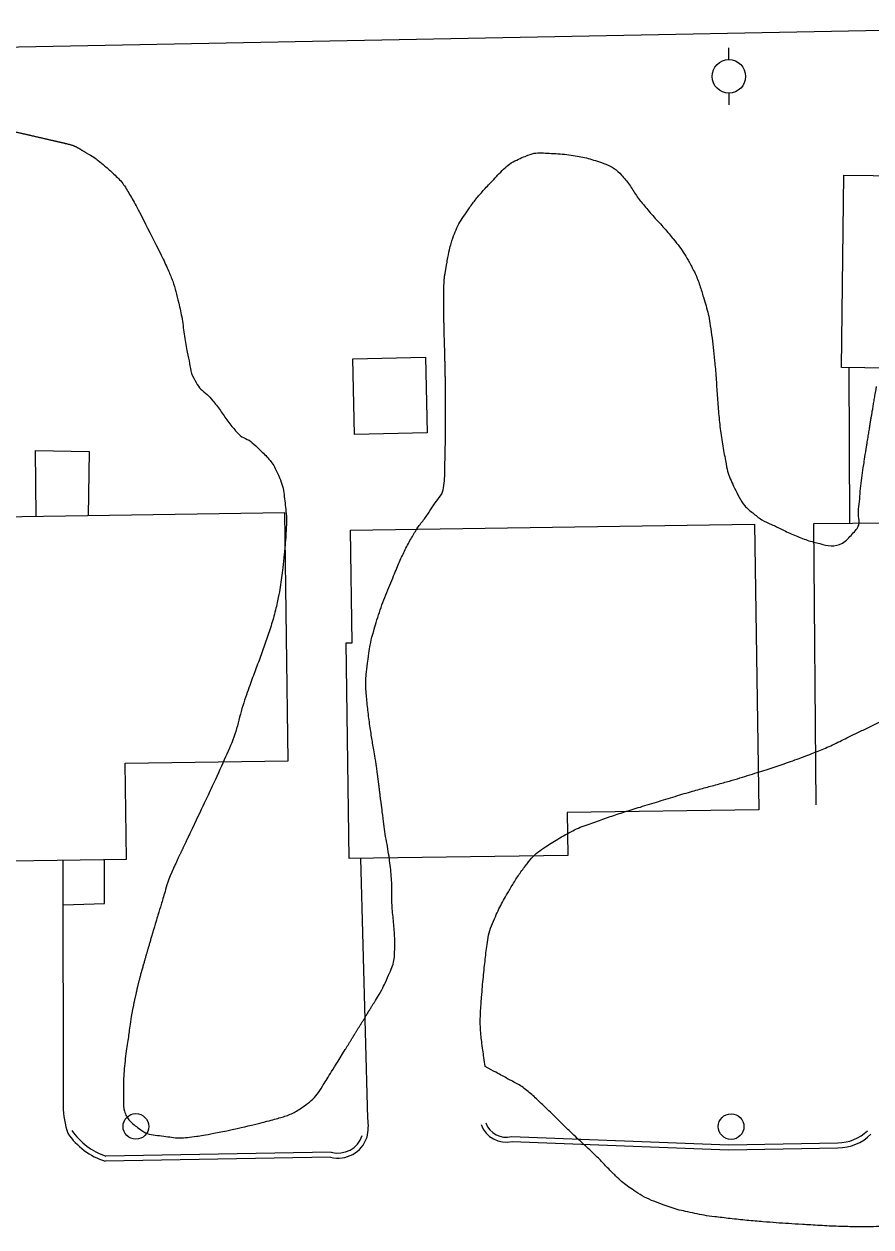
# Model space of a CAD drawing. Extents: x 2145380 to 2156929, y 139568 to 149130.
# Drawn here: x 2150464.4 to 2150565.5, y 144563.4 to 144707.2 of the extents above; entities that cross this region are included whole.
import ezdxf

# ---------------------------------------------------------------- set-up
doc = ezdxf.new("R2010")
doc.units = 0
for name, color, linetype in [('Default', 7, 'Continuous'), ('TOPO_Asphalt', 7, 'Continuous'), ('TOPO_Building', 7, 'Continuous'), ('TOPO_Concrete', 7, 'Continuous'), ('TOPO_Curb Back', 7, 'Continuous'), ('TOPO_Fence', 7, 'Continuous'), ('TOPO_Power Pole', 7, 'Continuous'), ('TOPO_Sidewalk', 7, 'Continuous'), ('TOPO_Tree Line', 7, 'Continuous'), ('TOPO_Water Meter', 7, 'Continuous')]:
    doc.layers.add(name, color=color, linetype=linetype)

# ---------------------------------------------------------------- blocks, each defined once
blk = doc.blocks.new('POWPOL')
at = {"layer": 'TOPO_Power Pole'}
for p, q in [((0, 10.16), (0, 17.34)), ((0, -10.16), (0, -17.34))]:
    blk.add_line(p, q, dxfattribs=at)
blk.add_circle((0, 0), 10.16, dxfattribs=at)
blk = doc.blocks.new('WTRMTR')
at = {"layer": 'Default'}
blk.add_circle((0, 0), 3.89, dxfattribs=at)

msp = doc.modelspace()

# ---------------------------------------------------------------- linework, layer by layer
at = {"layer": 'TOPO_Asphalt'}
for points in [[(2150469.07, 144577.87), (2150469.05, 144607.29)], [(2150505.44, 144576.4), (2150504.6, 144607.47)]]:
    msp.add_lwpolyline(points, dxfattribs=at)
for centre, radius, start, end in [((2150478.86, 144577.83), 9.8, 179.7668, 199.0874), ((2150499.22, 144575.55), 6.28, 347.1694, 7.7981)]:
    msp.add_arc(centre, radius, start, end, dxfattribs=at)
at = {"layer": 'TOPO_Building'}
for points in [[(2150512.31, 144667.39), (2150512.54, 144658.35), (2150503.86, 144658.14), (2150503.63, 144667.17)], [(2150495.51, 144648.77), (2150448.33, 144648.07), (2150448.93, 144607), (2150476.61, 144607.4), (2150476.44, 144618.86), (2150495.94, 144619.15)], [(2150503.36, 144646.71), (2150551.62, 144647.44), (2150552.14, 144613.3), (2150529.24, 144612.95), (2150529.32, 144607.84), (2150503.22, 144607.45), (2150502.83, 144633.22), (2150503.56, 144633.23)]]:
    msp.add_lwpolyline(points, close=True, dxfattribs=at)
msp.add_lwpolyline([(2150558.99, 144613.89), (2150558.71, 144647.5), (2150604.98, 144647.88), (2150605.2, 144620.69)], dxfattribs=at)
at = {"layer": 'TOPO_Concrete'}
msp.add_lwpolyline([(2150576.26, 144688.95), (2150575.94, 144665.94), (2150562, 144666.13), (2150562.31, 144689.14)], close=True, dxfattribs=at)
at = {"layer": 'TOPO_Curb Back'}
for points in [[(2150522.6, 144574.25), (2150548.53, 144573.24), (2150561.58, 144573.5)], [(2150522.66, 144573.65), (2150548.52, 144572.64), (2150561.58, 144572.9)], [(2150501.06, 144572.37), (2150474.16, 144571.89)], [(2150500.99, 144571.77), (2150474.07, 144571.28)]]:
    msp.add_lwpolyline(points, dxfattribs=at)
for centre, radius, start, end in [((2150521.95, 144576.73), 3.17, 199.6983, 283.117), ((2150521.95, 144576.73), 2.57, 199.6983, 284.8301), ((2150476.71, 144579.46), 8.59, 214.1948, 252.1159), ((2150476.71, 144579.46), 7.99, 214.1951, 251.4111), ((2150501.88, 144575.31), 3.65, 255.8226, 341.6051), ((2150501.88, 144575.31), 3.05, 254.3832, 341.6018), ((2150561.61, 144578.46), 4.96, 269.6384, 314.8063), ((2150561.61, 144578.46), 5.56, 269.7235, 314.8063)]:
    msp.add_arc(centre, radius, start, end, dxfattribs=at)
at = {"layer": 'TOPO_Fence'}
msp.add_lwpolyline([(2150214.67, 144701.03), (2150436.84, 144703.95), (2150604.18, 144707.18)], dxfattribs=at)
at = {"layer": 'TOPO_Sidewalk'}
msp.add_line((2150563.01, 144647.54), (2150562.91, 144666.12), dxfattribs=at)
for points in [[(2150465.81, 144648.33), (2150465.73, 144656.23), (2150472.14, 144656.1), (2150472.04, 144648.42)], [(2150469.05, 144601.93), (2150473.98, 144602.08), (2150474, 144607.37)]]:
    msp.add_lwpolyline(points, dxfattribs=at)
at = {"layer": 'TOPO_Tree Line'}
for points, degree in [([(2150463.03, 144694.38), (2150464.33, 144694.08), (2150465.64, 144693.78), (2150466.95, 144693.47)], 2), ([(2150466.95, 144693.47), (2150467.8, 144693.28), (2150468.66, 144693.08), (2150469.51, 144692.88)], 2), ([(2150469.51, 144692.88), (2150470.34, 144692.68), (2150471.07, 144692.24), (2150471.81, 144691.8)], 2), ([(2150471.81, 144691.8), (2150472.58, 144691.36), (2150473.29, 144690.87), (2150473.96, 144690.28), (2150475.13, 144689.26), (2150476.21, 144688.18), (2150476.97, 144686.86), (2150477.84, 144685.35), (2150478.62, 144683.81), (2150479.41, 144682.26)], 3), ([(2150514.93, 144678.89), (2150515.12, 144680), (2150515.38, 144681.07), (2150515.79, 144682.13), (2150516.17, 144683.1), (2150516.71, 144683.96), (2150517.3, 144684.82), (2150518.05, 144685.92), (2150518.87, 144686.9), (2150519.79, 144687.89), (2150521.14, 144689.35), (2150522.48, 144690.68), (2150524.4, 144691.44), (2150525.3, 144691.8), (2150526.19, 144691.8), (2150527.09, 144691.75), (2150528.14, 144691.68), (2150529.19, 144691.61), (2150530.23, 144691.44), (2150531.12, 144691.29), (2150531.96, 144691.08), (2150532.82, 144690.8), (2150533.88, 144690.45), (2150534.92, 144690), (2150535.69, 144689.17), (2150536.75, 144688.01), (2150537.47, 144686.66), (2150538.45, 144685.49), (2150539.61, 144684.11), (2150540.85, 144682.81), (2150542, 144681.41), (2150542.67, 144680.58), (2150543.28, 144679.71), (2150543.8, 144678.76), (2150544.56, 144677.4), (2150545.1, 144675.97), (2150545.54, 144674.48), (2150545.84, 144673.5), (2150546.12, 144672.52), (2150546.28, 144671.52), (2150546.51, 144670.03), (2150546.7, 144668.55), (2150546.84, 144667.05), (2150547.05, 144664.92), (2150547.15, 144662.78), (2150547.34, 144660.65), (2150547.53, 144658.56), (2150547.87, 144656.5), (2150548.26, 144654.44), (2150548.44, 144653.5), (2150548.81, 144652.64), (2150549.23, 144651.76), (2150549.77, 144650.62), (2150550.4, 144649.58), (2150551.4, 144648.77), (2150552.48, 144647.89), (2150553.64, 144647.4), (2150554.88, 144646.8), (2150556.4, 144646.07), (2150557.93, 144645.47), (2150559.47, 144645.08), (2150560.73, 144644.75), (2150562.17, 144644.98), (2150563.33, 144646.26), (2150564.28, 144647.31), (2150563.97, 144648.39), (2150564.09, 144649.49), (2150564.23, 144650.74), (2150564.29, 144652), (2150564.48, 144653.25), (2150564.66, 144654.46), (2150564.84, 144655.66), (2150565.03, 144656.86)], 3), ([(2150479.41, 144682.26), (2150480.18, 144680.73), (2150480.95, 144679.22), (2150481.65, 144677.64), (2150482.17, 144676.46), (2150482.52, 144675.21), (2150482.82, 144673.95), (2150483.3, 144671.93), (2150483.49, 144669.87), (2150483.9, 144667.84), (2150484.15, 144666.64), (2150484.31, 144665.41), (2150484.95, 144664.32), (2150485.45, 144663.48), (2150486.27, 144662.97), (2150486.86, 144662.25), (2150487.85, 144661.05), (2150488.68, 144659.68), (2150489.71, 144658.51), (2150490.33, 144657.81), (2150491.29, 144657.5), (2150491.98, 144656.84), (2150493.12, 144655.76), (2150494.16, 144654.64), (2150494.79, 144653.18), (2150495.22, 144652.2), (2150495.41, 144651.22), (2150495.52, 144650.2), (2150495.63, 144649.18), (2150495.75, 144648.16), (2150495.69, 144647.15), (2150495.61, 144645.48), (2150495.45, 144643.82), (2150495.26, 144642.15), (2150495.13, 144641.03), (2150495, 144639.91), (2150494.77, 144638.79), (2150494.37, 144636.89), (2150493.82, 144635.03), (2150493.18, 144633.19), (2150492.54, 144631.36), (2150491.84, 144629.56), (2150491.19, 144627.73), (2150490.25, 144625.07), (2150489.65, 144622.27), (2150488.49, 144619.69), (2150487.1, 144616.59), (2150485.64, 144613.53), (2150484.18, 144610.46)], 3), ([(2150514.52, 144675.46), (2150514.53, 144676.61), (2150514.73, 144677.75), (2150514.93, 144678.89)], 2), ([(2150514.56, 144670.23), (2150514.52, 144671.97), (2150514.52, 144673.72), (2150514.52, 144675.46)], 2), ([(2150514.7, 144664.82), (2150514.66, 144666.63), (2150514.62, 144668.43), (2150514.56, 144670.23)], 2), ([(2150514.73, 144661.76), (2150514.72, 144662.78), (2150514.71, 144663.8), (2150514.7, 144664.82)], 2), ([(2150565.03, 144656.86), (2150565.41, 144659.21), (2150565.8, 144661.55), (2150566.2, 144663.88)], 2), ([(2150514.71, 144657.99), (2150514.72, 144659.25), (2150514.73, 144660.5), (2150514.73, 144661.76)], 2), ([(2150505.46, 144631.27), (2150505.6, 144632.34), (2150505.78, 144633.38), (2150506.07, 144634.42), (2150506.78, 144636.9), (2150507.68, 144639.26), (2150508.68, 144641.63), (2150509.31, 144643.12), (2150509.97, 144644.58), (2150510.78, 144645.99), (2150511.45, 144647.15), (2150512.32, 144648.17), (2150513.05, 144649.3), (2150513.6, 144650.18), (2150514.37, 144651), (2150514.51, 144652.03), (2150514.66, 144653.16), (2150514.64, 144654.29), (2150514.66, 144655.42), (2150514.68, 144656.27), (2150514.7, 144657.13), (2150514.71, 144657.99)], 3), ([(2150506.56, 144617.79), (2150506.38, 144619.18), (2150506.11, 144620.56), (2150505.9, 144621.94), (2150505.61, 144623.79), (2150505.38, 144625.64), (2150505.23, 144627.49), (2150505.14, 144628.74), (2150505.3, 144630.01), (2150505.46, 144631.27)], 3), ([(2150519.45, 144582.61), (2150520.52, 144582.03), (2150521.6, 144581.44), (2150522.67, 144580.86), (2150524, 144580.15), (2150525.16, 144579.14), (2150526.25, 144578.1), (2150527.57, 144576.85), (2150528.83, 144575.55), (2150530.15, 144574.31), (2150530.79, 144573.71), (2150531.43, 144573.12), (2150532.07, 144572.52), (2150533.11, 144571.54), (2150534.07, 144570.48), (2150535.1, 144569.48), (2150535.73, 144568.87), (2150536.42, 144568.33), (2150537.16, 144567.83), (2150538.2, 144567.13), (2150539.32, 144566.6), (2150540.49, 144566.17), (2150541.44, 144565.82), (2150542.39, 144565.51), (2150543.37, 144565.29), (2150544.49, 144565.04), (2150545.6, 144564.81), (2150546.74, 144564.67), (2150548.72, 144564.43), (2150550.71, 144564.21), (2150552.71, 144564.05), (2150554.21, 144563.93), (2150555.71, 144563.83), (2150557.22, 144563.74), (2150559.44, 144563.6), (2150561.66, 144563.49), (2150563.88, 144563.45), (2150565.19, 144563.43), (2150566.51, 144563.48), (2150567.82, 144563.59), (2150569.01, 144563.68), (2150570.18, 144563.79), (2150571.36, 144563.91), (2150572.5, 144564.03), (2150573.63, 144564.15), (2150574.76, 144564.31), (2150576.4, 144564.55), (2150578.02, 144564.85), (2150579.64, 144565.16), (2150580.66, 144565.35), (2150581.68, 144565.53), (2150582.68, 144565.77), (2150583.81, 144566.03), (2150584.94, 144566.31), (2150586.07, 144566.58), (2150587.1, 144566.83), (2150588.13, 144567.09), (2150589.17, 144567.31), (2150590.79, 144567.66), (2150592.42, 144567.92), (2150594.05, 144568.2), (2150595.09, 144568.38), (2150596.13, 144568.55), (2150597.16, 144568.74), (2150598.18, 144568.92), (2150599.19, 144569.11), (2150600.21, 144569.3), (2150601.79, 144569.61), (2150603.37, 144569.9), (2150604.94, 144570.25), (2150605.79, 144570.45), (2150606.64, 144570.67), (2150607.48, 144570.87), (2150608.73, 144571.18), (2150609.98, 144571.5), (2150611.23, 144571.83), (2150612.84, 144572.24), (2150614.46, 144572.67), (2150615.95, 144573.43), (2150617.07, 144574), (2150618.1, 144574.67), (2150619.17, 144575.32), (2150620.18, 144575.93), (2150621.19, 144576.52), (2150622.16, 144577.2), (2150622.99, 144577.77), (2150623.57, 144578.61), (2150624.19, 144579.41), (2150625.06, 144580.54), (2150625.99, 144581.61), (2150626.48, 144582.93), (2150626.86, 144583.98), (2150627.17, 144585.04), (2150627.48, 144586.1), (2150627.76, 144587.03), (2150628.09, 144587.95), (2150628.28, 144588.9), (2150628.56, 144590.32), (2150628.64, 144591.76), (2150628.77, 144593.19), (2150628.89, 144594.62), (2150629.02, 144596.05), (2150629.12, 144597.49), (2150629.21, 144598.67), (2150629.25, 144599.86), (2150629.29, 144601.05), (2150629.31, 144601.99), (2150629.3, 144602.94), (2150629.19, 144603.89), (2150629.01, 144605.47), (2150628.73, 144607.02), (2150628.45, 144608.57), (2150628.21, 144609.92), (2150627.97, 144611.27), (2150627.66, 144612.61), (2150627.36, 144613.87), (2150626.94, 144615.1), (2150626.46, 144616.31), (2150625.89, 144617.75), (2150625.24, 144619.13), (2150624.59, 144620.53), (2150624.13, 144621.52), (2150623.61, 144622.46), (2150623.06, 144623.41), (2150622.34, 144624.64), (2150621.47, 144625.8), (2150620.15, 144626.48), (2150615.95, 144628.64), (2150611.59, 144629.37), (2150607.13, 144630.01), (2150605.13, 144630.3), (2150603.14, 144630.65), (2150601.13, 144630.74), (2150600.18, 144630.78), (2150599.22, 144630.79), (2150598.27, 144630.83), (2150597.42, 144630.86), (2150596.56, 144630.92), (2150595.71, 144630.95), (2150594.19, 144631.01), (2150592.67, 144631.03), (2150591.15, 144630.82), (2150589.82, 144630.63), (2150588.51, 144630.36), (2150587.19, 144630.15), (2150585.59, 144629.9), (2150583.97, 144629.72), (2150582.38, 144629.43), (2150581.47, 144629.27), (2150580.58, 144629.02), (2150579.69, 144628.79), (2150578.03, 144628.37), (2150576.35, 144628.03), (2150574.74, 144627.43), (2150573.18, 144626.85), (2150571.69, 144626.13), (2150570.18, 144625.44), (2150569.18, 144624.98), (2150568.17, 144624.52), (2150567.17, 144624.05), (2150565.88, 144623.44), (2150564.6, 144622.82), (2150563.31, 144622.21), (2150562.45, 144621.79), (2150561.59, 144621.35), (2150560.72, 144620.94), (2150559.92, 144620.56), (2150559.09, 144620.24), (2150558.26, 144619.92), (2150557.23, 144619.53), (2150556.2, 144619.15), (2150555.16, 144618.79), (2150554.2, 144618.46), (2150553.24, 144618.14), (2150552.27, 144617.84), (2150551.08, 144617.46), (2150549.88, 144617.09), (2150548.67, 144616.74), (2150547.15, 144616.3), (2150545.61, 144615.91), (2150544.09, 144615.47), (2150541.85, 144614.82), (2150539.63, 144614.12), (2150537.4, 144613.44), (2150535.66, 144612.91), (2150533.95, 144612.32), (2150532.24, 144611.72), (2150530.33, 144611.05), (2150528.58, 144610.07), (2150526.84, 144608.97), (2150525.95, 144608.39), (2150525.15, 144607.72), (2150524.5, 144606.89), (2150523.6, 144605.74), (2150522.84, 144604.54), (2150522.12, 144603.29), (2150521.64, 144602.47), (2150521.19, 144601.66), (2150520.8, 144600.79), (2150520.31, 144599.71), (2150519.88, 144598.6), (2150519.71, 144597.43), (2150519.57, 144596.43), (2150519.46, 144595.43), (2150519.35, 144594.42), (2150519.24, 144593.28), (2150519.12, 144592.14), (2150519.03, 144591), (2150518.88, 144589.08), (2150518.84, 144587.14), (2150519.09, 144585.23), (2150519.21, 144584.36), (2150519.33, 144583.48), (2150519.45, 144582.61), (2150519.45, 144582.61)], 3), ([(2150506.91, 144615.03), (2150506.8, 144615.95), (2150506.68, 144616.87), (2150506.56, 144617.79)], 2), ([(2150506.36, 144590.51), (2150507.01, 144591.57), (2150507.56, 144592.66), (2150508.06, 144593.83), (2150508.41, 144594.64), (2150508.62, 144595.48), (2150508.64, 144596.33), (2150508.67, 144597.26), (2150508.64, 144598.19), (2150508.57, 144599.12), (2150508.5, 144600.05), (2150508.39, 144600.98), (2150508.33, 144601.92), (2150508.28, 144602.8), (2150508.34, 144603.68), (2150508.29, 144604.56), (2150508.23, 144605.62), (2150508.12, 144606.67), (2150507.97, 144607.71), (2150507.8, 144608.9), (2150507.54, 144610.08), (2150507.39, 144611.27), (2150507.23, 144612.52), (2150507.07, 144613.78), (2150506.91, 144615.03)], 3), ([(2150484.18, 144610.46), (2150483.53, 144609.08), (2150482.88, 144607.7), (2150482.23, 144606.32)], 2), ([(2150482.23, 144606.32), (2150481.59, 144604.91), (2150481.19, 144603.4), (2150480.74, 144601.92), (2150480.39, 144600.8), (2150480.05, 144599.67), (2150479.72, 144598.55)], 3), ([(2150479.72, 144598.55), (2150479.24, 144596.9), (2150478.76, 144595.25), (2150478.3, 144593.59)], 2), ([(2150478.3, 144593.59), (2150477.97, 144592.38), (2150477.71, 144591.16), (2150477.44, 144589.94)], 2), ([(2150477.44, 144589.94), (2150477.15, 144588.51), (2150476.97, 144587.07), (2150476.76, 144585.63), (2150476.41, 144583.27), (2150476.21, 144580.87), (2150476.25, 144578.49), (2150476.27, 144577.25), (2150476.93, 144576.05), (2150478.09, 144575.21), (2150479.05, 144574.51), (2150480.04, 144574.42), (2150481.08, 144574.28), (2150482, 144574.16), (2150482.94, 144574.03), (2150483.86, 144574.13), (2150484.93, 144574.24), (2150485.99, 144574.44), (2150487.05, 144574.63)], 3), ([(2150504.64, 144587.73), (2150505.21, 144588.66), (2150505.78, 144589.59), (2150506.36, 144590.51)], 2), ([(2150502.74, 144584.63), (2150503.37, 144585.66), (2150504, 144586.7), (2150504.64, 144587.73)], 2), ([(2150487.05, 144574.63), (2150489.41, 144575.09), (2150491.72, 144575.63), (2150494.04, 144576.24), (2150495.37, 144576.59), (2150496.64, 144577.06), (2150497.81, 144577.88), (2150498.71, 144578.5), (2150499.4, 144579.29), (2150499.96, 144580.18), (2150500.89, 144581.67), (2150501.82, 144583.14), (2150502.74, 144584.63)], 3)]:
    msp.add_open_spline(points, degree=degree, dxfattribs=at)

# ---------------------------------------------------------------- block references
at = {"layer": 'TOPO_Power Pole', "xscale": 0.19685000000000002, "yscale": 0.19685000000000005}
msp.add_blockref('POWPOL', (2150548.56, 144700.93), dxfattribs=at)
at = {"layer": 'TOPO_Water Meter', "xscale": 0.39370000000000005, "yscale": 0.3937000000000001}
for p in [(2150477.73, 144575.45), (2150548.83, 144575.43)]:
    msp.add_blockref('WTRMTR', p, dxfattribs=at)

doc.saveas('drawing.dxf')
